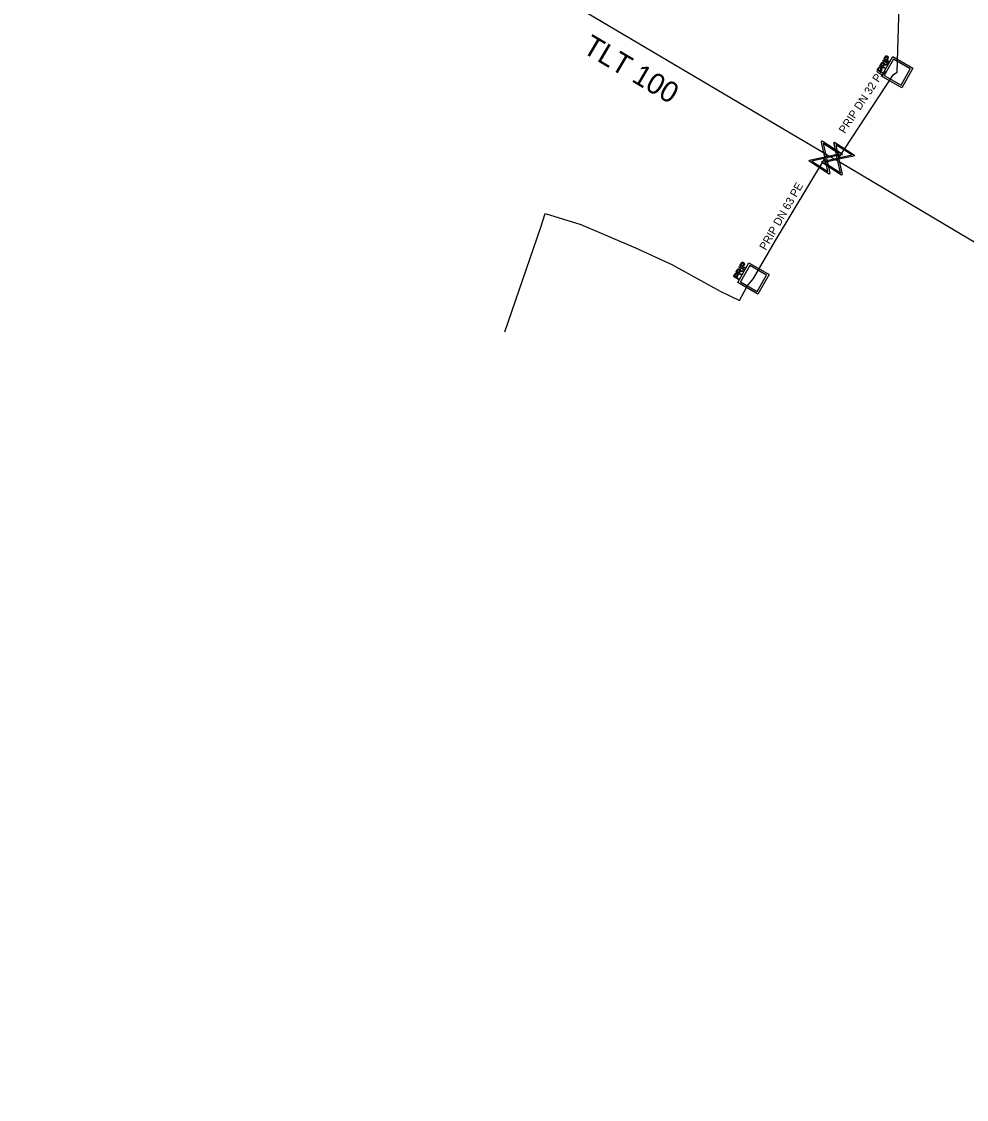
# Model space of a CAD drawing. Extents: x -643544 to -637295, y -1119190 to -1111715.
# Drawn here: x -642144.7 to -642085.7, y -1113655.3 to -1113588 of the extents above; entities that cross this region are included whole.
import ezdxf

# ---------------------------------------------------------------- set-up
doc = ezdxf.new("R2010")
doc.units = 0
for name, color, linetype in [('Default', 7, 'Continuous'), ('VP Popis přípojky', 7, 'Continuous'), ('VP Přípojka', 7, 'Continuous'), ('VP Řad', 7, 'Continuous'), ('VP Řad - popis', 7, 'Continuous'), ('VP Šachta', 7, 'Continuous'), ('VP Šoupě', 7, 'Continuous')]:
    doc.layers.add(name, color=color, linetype=linetype)

msp = doc.modelspace()

# ---------------------------------------------------------------- linework, layer by layer
at = {"layer": 'Default'}
for points in [[(-642090.803, -1113590.206), (-642090.786, -1113590.175), (-642090.773, -1113590.16), (-642090.756, -1113590.14), (-642090.736, -1113590.13), (-642090.717, -1113590.12), (-642090.692, -1113590.122), (-642090.668, -1113590.124), (-642090.645, -1113590.137), (-642090.605, -1113590.16), (-642090.592, -1113590.201), (-642090.579, -1113590.241), (-642090.617, -1113590.307)], [(-642090.653, -1113590.286), (-642090.63, -1113590.246), (-642090.635, -1113590.221), (-642090.64, -1113590.196), (-642090.668, -1113590.18), (-642090.687, -1113590.169), (-642090.706, -1113590.171), (-642090.725, -1113590.173), (-642090.739, -1113590.186), (-642090.748, -1113590.195), (-642090.764, -1113590.224)], [(-642091.202, -1113590.901), (-642091.185, -1113590.871), (-642091.172, -1113590.855), (-642091.155, -1113590.836), (-642091.135, -1113590.826), (-642091.116, -1113590.816), (-642091.091, -1113590.818), (-642091.067, -1113590.82), (-642091.044, -1113590.833), (-642091.004, -1113590.856), (-642090.991, -1113590.896), (-642090.978, -1113590.937), (-642091.016, -1113591.002)], [(-642091.052, -1113590.982), (-642091.029, -1113590.942), (-642091.034, -1113590.917), (-642091.04, -1113590.892), (-642091.067, -1113590.876), (-642091.086, -1113590.865), (-642091.105, -1113590.867), (-642091.125, -1113590.868), (-642091.138, -1113590.882), (-642091.147, -1113590.891), (-642091.164, -1113590.919)], [(-642091.032, -1113590.602), (-642091.008, -1113590.561), (-642090.987, -1113590.544), (-642090.966, -1113590.527), (-642090.938, -1113590.527), (-642090.909, -1113590.526), (-642090.884, -1113590.541), (-642090.85, -1113590.56), (-642090.84, -1113590.594), (-642090.83, -1113590.628), (-642090.849, -1113590.676), (-642090.831, -1113590.665), (-642090.819, -1113590.661), (-642090.793, -1113590.652), (-642090.758, -1113590.65)], [(-642090.899, -1113590.69), (-642090.882, -1113590.661), (-642090.879, -1113590.642), (-642090.876, -1113590.623), (-642090.884, -1113590.607), (-642090.892, -1113590.592), (-642090.908, -1113590.583), (-642090.929, -1113590.571), (-642090.953, -1113590.579), (-642090.976, -1113590.586), (-642090.996, -1113590.621)], [(-642090.76, -1113590.7), (-642090.799, -1113590.702), (-642090.82, -1113590.705), (-642090.842, -1113590.708), (-642090.853, -1113590.714), (-642090.864, -1113590.721), (-642090.872, -1113590.729), (-642090.878, -1113590.734), (-642090.887, -1113590.75)], [(-642099.793, -1113603.106), (-642099.776, -1113603.075), (-642099.763, -1113603.06), (-642099.746, -1113603.04), (-642099.726, -1113603.03), (-642099.707, -1113603.02), (-642099.682, -1113603.022), (-642099.658, -1113603.024), (-642099.635, -1113603.037), (-642099.595, -1113603.06), (-642099.582, -1113603.101), (-642099.569, -1113603.141), (-642099.607, -1113603.207)], [(-642099.643, -1113603.186), (-642099.62, -1113603.146), (-642099.625, -1113603.121), (-642099.63, -1113603.096), (-642099.658, -1113603.08), (-642099.677, -1113603.069), (-642099.696, -1113603.071), (-642099.715, -1113603.073), (-642099.729, -1113603.086), (-642099.738, -1113603.095), (-642099.754, -1113603.124)], [(-642100.192, -1113603.801), (-642100.175, -1113603.771), (-642100.162, -1113603.755), (-642100.145, -1113603.736), (-642100.125, -1113603.726), (-642100.106, -1113603.716), (-642100.081, -1113603.718), (-642100.057, -1113603.72), (-642100.034, -1113603.733), (-642099.994, -1113603.756), (-642099.981, -1113603.796), (-642099.968, -1113603.837), (-642100.006, -1113603.902)], [(-642100.042, -1113603.882), (-642100.019, -1113603.842), (-642100.024, -1113603.817), (-642100.03, -1113603.792), (-642100.057, -1113603.776), (-642100.076, -1113603.765), (-642100.095, -1113603.767), (-642100.115, -1113603.768), (-642100.128, -1113603.782), (-642100.137, -1113603.791), (-642100.154, -1113603.819)], [(-642100.022, -1113603.502), (-642099.998, -1113603.461), (-642099.977, -1113603.444), (-642099.956, -1113603.427), (-642099.928, -1113603.427), (-642099.899, -1113603.426), (-642099.874, -1113603.441), (-642099.84, -1113603.46), (-642099.83, -1113603.494), (-642099.82, -1113603.528), (-642099.839, -1113603.576), (-642099.821, -1113603.565), (-642099.809, -1113603.561), (-642099.783, -1113603.552), (-642099.748, -1113603.55)], [(-642099.889, -1113603.59), (-642099.872, -1113603.561), (-642099.869, -1113603.542), (-642099.866, -1113603.523), (-642099.874, -1113603.507), (-642099.882, -1113603.492), (-642099.898, -1113603.483), (-642099.919, -1113603.471), (-642099.943, -1113603.479), (-642099.966, -1113603.486), (-642099.986, -1113603.521)], [(-642099.75, -1113603.6), (-642099.789, -1113603.602), (-642099.81, -1113603.605), (-642099.832, -1113603.608), (-642099.843, -1113603.614), (-642099.854, -1113603.621), (-642099.862, -1113603.629), (-642099.868, -1113603.634), (-642099.877, -1113603.65)]]:
    msp.add_open_spline(points, degree=3, dxfattribs=at)
at = {"layer": 'VP Přípojka'}
for points in [[(-642093.8, -1113596.67), (-642093.72, -1113596.55), (-642090.26, -1113591.28), (-642090.02, -1113591.14), (-642089.88, -1113586.3), (-642089.77, -1113585.93)], [(-642099.01, -1113604.04), (-642097.64, -1113601.66), (-642094.5, -1113596.47), (-642094.42, -1113596.3)], [(-642114.55, -1113607.37), (-642112.3, -1113600.82), (-642112.02, -1113599.98), (-642109.8, -1113600.66), (-642106.38, -1113602.13), (-642104.1, -1113603.17), (-642101.09, -1113604.83), (-642099.89, -1113605.41), (-642099.405, -1113604.52), (-642099.01, -1113604.04)]]:
    msp.add_lwpolyline(points, dxfattribs=at)
at = {"layer": 'VP Řad'}
msp.add_lwpolyline([(-641996.54, -1113655.48), (-642004.64, -1113650.84), (-642026.25, -1113637.52), (-642031.11, -1113634.43), (-642049.59, -1113623.43), (-642049.93, -1113623.22), (-642064.25, -1113614.35), (-642070.71, -1113610.4), (-642075.72, -1113607.42), (-642093.8, -1113596.67), (-642094.42, -1113596.3), (-642111.743, -1113586.063), (-642112.05, -1113585.88), (-642127.8, -1113576.52), (-642134.05, -1113572.66), (-642156.48, -1113559.22)], dxfattribs=at)
at = {"layer": 'VP Šachta'}
for points in [[(-642090.297, -1113590.168), (-642089.037, -1113590.888), (-642089.738, -1113592.115), (-642090.998, -1113591.395), (-642090.297, -1113590.168)], [(-642090.617, -1113590.603), (-642090.929, -1113590.425), (-642090.906, -1113590.385), (-642090.594, -1113590.563), (-642090.617, -1113590.603)], [(-642090.558, -1113590.5), (-642090.87, -1113590.322), (-642090.803, -1113590.206)], [(-642090.831, -1113591.351), (-642089.785, -1113591.949), (-642089.204, -1113590.932), (-642090.249, -1113590.334), (-642090.831, -1113591.351)], [(-642090.764, -1113590.224), (-642090.81, -1113590.303), (-642090.699, -1113590.367)], [(-642090.699, -1113590.367), (-642090.653, -1113590.286)], [(-642090.617, -1113590.307), (-642090.663, -1113590.387), (-642090.535, -1113590.46), (-642090.558, -1113590.5)], [(-642090.958, -1113591.196), (-642091.269, -1113591.018), (-642091.202, -1113590.901)], [(-642091.164, -1113590.919), (-642091.209, -1113590.999), (-642091.098, -1113591.062)], [(-642090.799, -1113590.918), (-642091.11, -1113590.74), (-642091.032, -1113590.602)], [(-642091.098, -1113591.062), (-642091.052, -1113590.982)], [(-642091.016, -1113591.002), (-642091.062, -1113591.083), (-642090.935, -1113591.156), (-642090.958, -1113591.196)], [(-642090.996, -1113590.621), (-642091.052, -1113590.719), (-642090.949, -1113590.778)], [(-642090.949, -1113590.778), (-642090.899, -1113590.69)], [(-642090.887, -1113590.75), (-642090.914, -1113590.798), (-642090.775, -1113590.877), (-642090.799, -1113590.918)], [(-642090.758, -1113590.65), (-642090.642, -1113590.645), (-642090.672, -1113590.697), (-642090.76, -1113590.7)], [(-642099.287, -1113603.068), (-642098.027, -1113603.788), (-642098.728, -1113605.015), (-642099.988, -1113604.295), (-642099.287, -1113603.068)], [(-642099.548, -1113603.4), (-642099.86, -1113603.222), (-642099.793, -1113603.106)], [(-642099.821, -1113604.251), (-642098.775, -1113604.849), (-642098.194, -1113603.832), (-642099.239, -1113603.234), (-642099.821, -1113604.251)], [(-642099.754, -1113603.124), (-642099.8, -1113603.203), (-642099.689, -1113603.267)], [(-642099.689, -1113603.267), (-642099.643, -1113603.186)], [(-642099.607, -1113603.207), (-642099.653, -1113603.287), (-642099.525, -1113603.36), (-642099.548, -1113603.4)], [(-642099.948, -1113604.096), (-642100.259, -1113603.918), (-642100.192, -1113603.801)], [(-642100.154, -1113603.819), (-642100.199, -1113603.899), (-642100.088, -1113603.962)], [(-642099.789, -1113603.818), (-642100.1, -1113603.64), (-642100.022, -1113603.502)], [(-642100.088, -1113603.962), (-642100.042, -1113603.882)], [(-642100.006, -1113603.902), (-642100.052, -1113603.983), (-642099.925, -1113604.056), (-642099.948, -1113604.096)], [(-642099.986, -1113603.521), (-642100.042, -1113603.619), (-642099.939, -1113603.678)], [(-642099.939, -1113603.678), (-642099.889, -1113603.59)], [(-642099.607, -1113603.503), (-642099.919, -1113603.325), (-642099.896, -1113603.285), (-642099.584, -1113603.463), (-642099.607, -1113603.503)], [(-642099.877, -1113603.65), (-642099.904, -1113603.698), (-642099.765, -1113603.777), (-642099.789, -1113603.818)], [(-642099.748, -1113603.55), (-642099.632, -1113603.545), (-642099.662, -1113603.597), (-642099.75, -1113603.6)]]:
    msp.add_lwpolyline(points, dxfattribs=at)
at = {"layer": 'VP Šoupě'}
for points in [[(-642094.724, -1113595.433), (-642093.463, -1113596.246), (-642093.499, -1113596.301), (-642093.625, -1113596.324), (-642094.446, -1113596.503), (-642094.24, -1113597.451), (-642094.276, -1113597.507), (-642095.537, -1113596.694), (-642095.501, -1113596.639), (-642094.551, -1113596.435), (-642094.73, -1113595.615), (-642094.76, -1113595.489), (-642094.724, -1113595.433)], [(-642093.944, -1113595.513), (-642092.683, -1113596.326), (-642092.719, -1113596.381), (-642092.845, -1113596.404), (-642093.666, -1113596.583), (-642093.46, -1113597.531), (-642093.496, -1113597.587), (-642094.757, -1113596.774), (-642094.721, -1113596.719), (-642093.771, -1113596.515), (-642093.95, -1113595.695), (-642093.98, -1113595.569), (-642093.944, -1113595.513)], [(-642094.643, -1113595.597), (-642094.465, -1113596.417), (-642093.647, -1113596.239), (-642094.643, -1113595.597)], [(-642093.863, -1113595.677), (-642093.685, -1113596.497), (-642092.867, -1113596.319), (-642093.863, -1113595.677)], [(-642094.353, -1113597.345), (-642094.532, -1113596.522), (-642095.354, -1113596.7), (-642094.353, -1113597.345)], [(-642093.573, -1113597.425), (-642093.752, -1113596.602), (-642094.574, -1113596.78), (-642093.573, -1113597.425)]]:
    msp.add_lwpolyline(points, dxfattribs=at)

# ---------------------------------------------------------------- texts
at = {"layer": 'VP Popis přípojky'}
for s, rotation, p in [('PRIP DN 32 PE', 56.71324, (-642093.296, -1113595.019)), ('PRIP DN 63 PE', 60.07397, (-642098.239, -1113602.312))]:
    msp.add_text(s, height=0.5, rotation=rotation, dxfattribs=at).set_placement(p)
at = {"layer": 'VP Řad - popis'}
msp.add_text('TLT 100', height=1.3, rotation=329.4191, dxfattribs=at).set_placement((-642109.762, -1113589.867))

doc.saveas('drawing.dxf')
